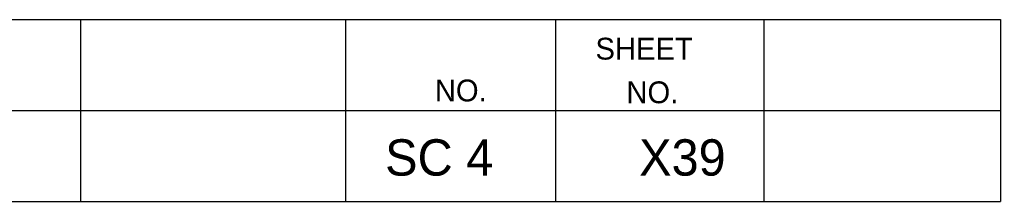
# Model space of a CAD drawing. Extents: x 1000 to 1162, y 999 to 8520.
# Drawn here: x 1148.08 to 1161.56, y 5470.05 to 5472.55 of the extents above; entities that cross this region are included whole.
import ezdxf

# ---------------------------------------------------------------- set-up
doc = ezdxf.new("R2010")
doc.units = 0
doc.layers.add('Level 20', color=7, linetype='Continuous')
doc.layers.add('Level 3', color=7, linetype='Continuous')

msp = doc.modelspace()

# ---------------------------------------------------------------- linework, layer by layer
at = {"layer": 'Level 3'}
for p, q in [((1133.055, 5472.546), (1161.555, 5472.546)), ((1133.055, 5472.546), (1161.555, 5472.546)), ((1133.055, 5472.546), (1161.555, 5472.546)), ((1133.055, 5472.546), (1161.555, 5472.546)), ((1133.055, 5472.546), (1161.555, 5472.546)), ((1133.055, 5472.546), (1161.555, 5472.546)), ((1133.055, 5472.546), (1161.555, 5472.546)), ((1133.055, 5472.546), (1161.555, 5472.546)), ((1133.055, 5472.546), (1161.555, 5472.546)), ((1133.055, 5472.546), (1161.555, 5472.546)), ((1133.055, 5472.546), (1161.555, 5472.546)), ((1133.055, 5472.546), (1161.555, 5472.546)), ((1133.055, 5472.546), (1161.555, 5472.546)), ((1133.055, 5472.546), (1161.555, 5472.546)), ((1133.055, 5472.546), (1161.555, 5472.546)), ((1133.055, 5472.546), (1161.555, 5472.546)), ((1133.055, 5472.546), (1161.555, 5472.546)), ((1133.055, 5472.546), (1161.555, 5472.546)), ((1133.055, 5472.546), (1161.555, 5472.546)), ((1133.055, 5472.546), (1161.555, 5472.546)), ((1133.055, 5472.546), (1161.555, 5472.546)), ((1133.055, 5472.546), (1161.555, 5472.546)), ((1133.055, 5472.546), (1161.555, 5472.546)), ((1133.055, 5472.546), (1161.555, 5472.546)), ((1133.055, 5472.546), (1161.555, 5472.546)), ((1133.055, 5472.546), (1161.555, 5472.546)), ((1133.055, 5472.546), (1161.555, 5472.546)), ((1133.055, 5472.546), (1161.555, 5472.546)), ((1133.055, 5472.546), (1161.555, 5472.546)), ((1133.055, 5472.546), (1161.555, 5472.546)), ((1133.055, 5472.546), (1161.555, 5472.546)), ((1133.055, 5472.546), (1161.555, 5472.546)), ((1133.055, 5472.546), (1161.555, 5472.546)), ((1133.055, 5472.546), (1161.555, 5472.546)), ((1133.055, 5472.546), (1161.555, 5472.546)), ((1133.055, 5472.546), (1161.555, 5472.546)), ((1133.055, 5472.546), (1161.555, 5472.546)), ((1148.913, 5472.546), (1148.913, 5470.046)), ((1148.913, 5472.546), (1148.913, 5470.046)), ((1148.913, 5472.546), (1148.913, 5470.046)), ((1148.913, 5472.546), (1148.913, 5470.046)), ((1148.913, 5472.546), (1148.913, 5470.046)), ((1148.913, 5472.546), (1148.913, 5470.046)), ((1148.913, 5472.546), (1148.913, 5470.046)), ((1148.913, 5472.546), (1148.913, 5470.046)), ((1148.913, 5472.546), (1148.913, 5470.046)), ((1148.913, 5472.546), (1148.913, 5470.046)), ((1148.913, 5472.546), (1148.913, 5470.046)), ((1148.913, 5472.546), (1148.913, 5470.046)), ((1148.913, 5472.546), (1148.913, 5470.046)), ((1148.913, 5472.546), (1148.913, 5470.046)), ((1148.913, 5472.546), (1148.913, 5470.046)), ((1148.913, 5472.546), (1148.913, 5470.046)), ((1148.913, 5472.546), (1148.913, 5470.046)), ((1148.913, 5472.546), (1148.913, 5470.046)), ((1148.913, 5472.546), (1148.913, 5470.046)), ((1148.913, 5472.546), (1148.913, 5470.046)), ((1148.913, 5472.546), (1148.913, 5470.046)), ((1148.913, 5472.546), (1148.913, 5470.046)), ((1148.913, 5472.546), (1148.913, 5470.046)), ((1148.913, 5472.546), (1148.913, 5470.046)), ((1148.913, 5472.546), (1148.913, 5470.046)), ((1148.913, 5472.546), (1148.913, 5470.046)), ((1148.913, 5472.546), (1148.913, 5470.046)), ((1148.913, 5472.546), (1148.913, 5470.046)), ((1148.913, 5472.546), (1148.913, 5470.046)), ((1148.913, 5472.546), (1148.913, 5470.046)), ((1148.913, 5472.546), (1148.913, 5470.046)), ((1148.913, 5472.546), (1148.913, 5470.046)), ((1148.913, 5472.546), (1148.913, 5470.046)), ((1148.913, 5472.546), (1148.913, 5470.046)), ((1148.913, 5472.546), (1148.913, 5470.046)), ((1148.913, 5472.546), (1148.913, 5470.046)), ((1148.913, 5472.546), (1148.913, 5470.046)), ((1152.554, 5472.546), (1152.554, 5470.046)), ((1152.554, 5472.546), (1152.554, 5470.046)), ((1152.554, 5472.546), (1152.554, 5470.046)), ((1152.554, 5472.546), (1152.554, 5470.046)), ((1152.554, 5472.546), (1152.554, 5470.046)), ((1152.554, 5472.546), (1152.554, 5470.046)), ((1152.554, 5472.546), (1152.554, 5470.046)), ((1152.554, 5472.546), (1152.554, 5470.046)), ((1152.554, 5472.546), (1152.554, 5470.046)), ((1152.554, 5472.546), (1152.554, 5470.046)), ((1152.554, 5472.546), (1152.554, 5470.046)), ((1152.554, 5472.546), (1152.554, 5470.046)), ((1152.554, 5472.546), (1152.554, 5470.046)), ((1152.554, 5472.546), (1152.554, 5470.046)), ((1152.554, 5472.546), (1152.554, 5470.046)), ((1152.554, 5472.546), (1152.554, 5470.046)), ((1152.554, 5472.546), (1152.554, 5470.046)), ((1152.554, 5472.546), (1152.554, 5470.046)), ((1152.554, 5472.546), (1152.554, 5470.046)), ((1152.554, 5472.546), (1152.554, 5470.046)), ((1152.554, 5472.546), (1152.554, 5470.046)), ((1152.554, 5472.546), (1152.554, 5470.046)), ((1152.554, 5472.546), (1152.554, 5470.046)), ((1152.554, 5472.546), (1152.554, 5470.046)), ((1152.554, 5472.546), (1152.554, 5470.046)), ((1152.554, 5472.546), (1152.554, 5470.046)), ((1152.554, 5472.546), (1152.554, 5470.046)), ((1152.554, 5472.546), (1152.554, 5470.046)), ((1152.554, 5472.546), (1152.554, 5470.046)), ((1152.554, 5472.546), (1152.554, 5470.046)), ((1152.554, 5472.546), (1152.554, 5470.046)), ((1152.554, 5472.546), (1152.554, 5470.046)), ((1152.554, 5472.546), (1152.554, 5470.046)), ((1152.554, 5472.546), (1152.554, 5470.046)), ((1152.554, 5472.546), (1152.554, 5470.046)), ((1152.554, 5472.546), (1152.554, 5470.046)), ((1152.554, 5472.546), (1152.554, 5470.046)), ((1155.44, 5472.546), (1155.44, 5470.046)), ((1155.44, 5472.546), (1155.44, 5470.046)), ((1155.44, 5472.546), (1155.44, 5470.046)), ((1155.44, 5472.546), (1155.44, 5470.046)), ((1155.44, 5472.546), (1155.44, 5470.046)), ((1155.44, 5472.546), (1155.44, 5470.046)), ((1155.44, 5472.546), (1155.44, 5470.046)), ((1155.44, 5472.546), (1155.44, 5470.046)), ((1155.44, 5472.546), (1155.44, 5470.046)), ((1155.44, 5472.546), (1155.44, 5470.046)), ((1155.44, 5472.546), (1155.44, 5470.046)), ((1155.44, 5472.546), (1155.44, 5470.046)), ((1155.44, 5472.546), (1155.44, 5470.046)), ((1155.44, 5472.546), (1155.44, 5470.046)), ((1155.44, 5472.546), (1155.44, 5470.046)), ((1155.44, 5472.546), (1155.44, 5470.046)), ((1155.44, 5472.546), (1155.44, 5470.046)), ((1155.44, 5472.546), (1155.44, 5470.046)), ((1155.44, 5472.546), (1155.44, 5470.046)), ((1155.44, 5472.546), (1155.44, 5470.046)), ((1155.44, 5472.546), (1155.44, 5470.046)), ((1155.44, 5472.546), (1155.44, 5470.046)), ((1155.44, 5472.546), (1155.44, 5470.046)), ((1155.44, 5472.546), (1155.44, 5470.046)), ((1155.44, 5472.546), (1155.44, 5470.046)), ((1155.44, 5472.546), (1155.44, 5470.046)), ((1155.44, 5472.546), (1155.44, 5470.046)), ((1155.44, 5472.546), (1155.44, 5470.046)), ((1155.44, 5472.546), (1155.44, 5470.046)), ((1155.44, 5472.546), (1155.44, 5470.046)), ((1155.44, 5472.546), (1155.44, 5470.046)), ((1155.44, 5472.546), (1155.44, 5470.046)), ((1155.44, 5472.546), (1155.44, 5470.046)), ((1155.44, 5472.546), (1155.44, 5470.046)), ((1155.44, 5472.546), (1155.44, 5470.046)), ((1155.44, 5472.546), (1155.44, 5470.046)), ((1155.44, 5472.546), (1155.44, 5470.046)), ((1158.305, 5472.546), (1158.305, 5470.046)), ((1158.305, 5472.546), (1158.305, 5470.046)), ((1158.305, 5472.546), (1158.305, 5470.046)), ((1158.305, 5472.546), (1158.305, 5470.046)), ((1158.305, 5472.546), (1158.305, 5470.046)), ((1158.305, 5472.546), (1158.305, 5470.046)), ((1158.305, 5472.546), (1158.305, 5470.046)), ((1158.305, 5472.546), (1158.305, 5470.046)), ((1158.305, 5472.546), (1158.305, 5470.046)), ((1158.305, 5472.546), (1158.305, 5470.046)), ((1158.305, 5472.546), (1158.305, 5470.046)), ((1158.305, 5472.546), (1158.305, 5470.046)), ((1158.305, 5472.546), (1158.305, 5470.046)), ((1158.305, 5472.546), (1158.305, 5470.046)), ((1158.305, 5472.546), (1158.305, 5470.046)), ((1158.305, 5472.546), (1158.305, 5470.046)), ((1158.305, 5472.546), (1158.305, 5470.046)), ((1158.305, 5472.546), (1158.305, 5470.046)), ((1158.305, 5472.546), (1158.305, 5470.046)), ((1158.305, 5472.546), (1158.305, 5470.046)), ((1158.305, 5472.546), (1158.305, 5470.046)), ((1158.305, 5472.546), (1158.305, 5470.046)), ((1158.305, 5472.546), (1158.305, 5470.046)), ((1158.305, 5472.546), (1158.305, 5470.046)), ((1158.305, 5472.546), (1158.305, 5470.046)), ((1158.305, 5472.546), (1158.305, 5470.046)), ((1158.305, 5472.546), (1158.305, 5470.046)), ((1158.305, 5472.546), (1158.305, 5470.046)), ((1158.305, 5472.546), (1158.305, 5470.046)), ((1158.305, 5472.546), (1158.305, 5470.046)), ((1158.305, 5472.546), (1158.305, 5470.046)), ((1158.305, 5472.546), (1158.305, 5470.046)), ((1158.305, 5472.546), (1158.305, 5470.046)), ((1158.305, 5472.546), (1158.305, 5470.046)), ((1158.305, 5472.546), (1158.305, 5470.046)), ((1158.305, 5472.546), (1158.305, 5470.046)), ((1158.305, 5472.546), (1158.305, 5470.046)), ((1161.555, 5472.546), (1161.555, 5470.046)), ((1161.555, 5472.546), (1161.555, 5470.046)), ((1161.555, 5472.546), (1161.555, 5470.046)), ((1161.555, 5472.546), (1161.555, 5470.046)), ((1161.555, 5472.546), (1161.555, 5470.046)), ((1161.555, 5472.546), (1161.555, 5470.046)), ((1161.555, 5472.546), (1161.555, 5470.046)), ((1161.555, 5472.546), (1161.555, 5470.046)), ((1161.555, 5472.546), (1161.555, 5470.046)), ((1161.555, 5472.546), (1161.555, 5470.046)), ((1161.555, 5472.546), (1161.555, 5470.046)), ((1161.555, 5472.546), (1161.555, 5470.046)), ((1161.555, 5472.546), (1161.555, 5470.046)), ((1161.555, 5472.546), (1161.555, 5470.046)), ((1161.555, 5472.546), (1161.555, 5470.046)), ((1161.555, 5472.546), (1161.555, 5470.046)), ((1161.555, 5472.546), (1161.555, 5470.046)), ((1161.555, 5472.546), (1161.555, 5470.046)), ((1161.555, 5472.546), (1161.555, 5470.046)), ((1161.555, 5472.546), (1161.555, 5470.046)), ((1161.555, 5472.546), (1161.555, 5470.046)), ((1161.555, 5472.546), (1161.555, 5470.046)), ((1161.555, 5472.546), (1161.555, 5470.046)), ((1161.555, 5472.546), (1161.555, 5470.046)), ((1161.555, 5472.546), (1161.555, 5470.046)), ((1161.555, 5472.546), (1161.555, 5470.046)), ((1161.555, 5472.546), (1161.555, 5470.046)), ((1161.555, 5472.546), (1161.555, 5470.046)), ((1161.555, 5472.546), (1161.555, 5470.046)), ((1161.555, 5472.546), (1161.555, 5470.046)), ((1161.555, 5472.546), (1161.555, 5470.046)), ((1161.555, 5472.546), (1161.555, 5470.046)), ((1161.555, 5472.546), (1161.555, 5470.046)), ((1161.555, 5472.546), (1161.555, 5470.046)), ((1161.555, 5472.546), (1161.555, 5470.046)), ((1161.555, 5472.546), (1161.555, 5470.046)), ((1161.555, 5472.546), (1161.555, 5470.046)), ((1133.055, 5471.296), (1161.555, 5471.296)), ((1133.055, 5471.296), (1161.555, 5471.296)), ((1133.055, 5471.296), (1161.555, 5471.296)), ((1133.055, 5471.296), (1161.555, 5471.296)), ((1133.055, 5471.296), (1161.555, 5471.296)), ((1133.055, 5471.296), (1161.555, 5471.296)), ((1133.055, 5471.296), (1161.555, 5471.296)), ((1133.055, 5471.296), (1161.555, 5471.296)), ((1133.055, 5471.296), (1161.555, 5471.296)), ((1133.055, 5471.296), (1161.555, 5471.296)), ((1133.055, 5471.296), (1161.555, 5471.296)), ((1133.055, 5471.296), (1161.555, 5471.296)), ((1133.055, 5471.296), (1161.555, 5471.296)), ((1133.055, 5471.296), (1161.555, 5471.296)), ((1133.055, 5471.296), (1161.555, 5471.296)), ((1133.055, 5471.296), (1161.555, 5471.296)), ((1133.055, 5471.296), (1161.555, 5471.296)), ((1133.055, 5471.296), (1161.555, 5471.296)), ((1133.055, 5471.296), (1161.555, 5471.296)), ((1133.055, 5471.296), (1161.555, 5471.296)), ((1133.055, 5471.296), (1161.555, 5471.296)), ((1133.055, 5471.296), (1161.555, 5471.296)), ((1133.055, 5471.296), (1161.555, 5471.296)), ((1133.055, 5471.296), (1161.555, 5471.296)), ((1133.055, 5471.296), (1161.555, 5471.296)), ((1133.055, 5471.296), (1161.555, 5471.296)), ((1133.055, 5471.296), (1161.555, 5471.296)), ((1133.055, 5471.296), (1161.555, 5471.296)), ((1133.055, 5471.296), (1161.555, 5471.296)), ((1133.055, 5471.296), (1161.555, 5471.296)), ((1133.055, 5471.296), (1161.555, 5471.296)), ((1133.055, 5471.296), (1161.555, 5471.296)), ((1133.055, 5471.296), (1161.555, 5471.296)), ((1133.055, 5471.296), (1161.555, 5471.296)), ((1133.055, 5471.296), (1161.555, 5471.296)), ((1133.055, 5471.296), (1161.555, 5471.296)), ((1133.055, 5471.296), (1161.555, 5471.296)), ((1133.055, 5470.046), (1161.555, 5470.046)), ((1133.055, 5470.046), (1161.555, 5470.046)), ((1133.055, 5470.046), (1161.555, 5470.046)), ((1133.055, 5470.046), (1161.555, 5470.046)), ((1133.055, 5470.046), (1161.555, 5470.046)), ((1133.055, 5470.046), (1161.555, 5470.046)), ((1133.055, 5470.046), (1161.555, 5470.046)), ((1133.055, 5470.046), (1161.555, 5470.046)), ((1133.055, 5470.046), (1161.555, 5470.046)), ((1133.055, 5470.046), (1161.555, 5470.046)), ((1133.055, 5470.046), (1161.555, 5470.046)), ((1133.055, 5470.046), (1161.555, 5470.046)), ((1133.055, 5470.046), (1161.555, 5470.046)), ((1133.055, 5470.046), (1161.555, 5470.046)), ((1133.055, 5470.046), (1161.555, 5470.046)), ((1133.055, 5470.046), (1161.555, 5470.046)), ((1133.055, 5470.046), (1161.555, 5470.046)), ((1133.055, 5470.046), (1161.555, 5470.046)), ((1133.055, 5470.046), (1161.555, 5470.046)), ((1133.055, 5470.046), (1161.555, 5470.046)), ((1133.055, 5470.046), (1161.555, 5470.046)), ((1133.055, 5470.046), (1161.555, 5470.046)), ((1133.055, 5470.046), (1161.555, 5470.046)), ((1133.055, 5470.046), (1161.555, 5470.046)), ((1133.055, 5470.046), (1161.555, 5470.046)), ((1133.055, 5470.046), (1161.555, 5470.046)), ((1133.055, 5470.046), (1161.555, 5470.046)), ((1133.055, 5470.046), (1161.555, 5470.046)), ((1133.055, 5470.046), (1161.555, 5470.046)), ((1133.055, 5470.046), (1161.555, 5470.046)), ((1133.055, 5470.046), (1161.555, 5470.046)), ((1133.055, 5470.046), (1161.555, 5470.046)), ((1133.055, 5470.046), (1161.555, 5470.046)), ((1133.055, 5470.046), (1161.555, 5470.046)), ((1133.055, 5470.046), (1161.555, 5470.046)), ((1133.055, 5470.046), (1161.555, 5470.046)), ((1133.055, 5470.046), (1161.555, 5470.046))]:
    msp.add_line(p, q, dxfattribs=at)

# ---------------------------------------------------------------- texts
at = {"layer": 'Level 20'}
for s, p in [('SC 4', (1153.099, 5470.4)), ('X39', (1156.59, 5470.4))]:
    msp.add_text(s, height=0.5, dxfattribs=at).set_placement(p)
at = {"layer": 'Level 3'}
for s, p in [('SHEET', (1155.99, 5471.996)), ('SHEET', (1155.99, 5471.996)), ('SHEET', (1155.99, 5471.996)), ('SHEET', (1155.99, 5471.996)), ('SHEET', (1155.99, 5471.996)), ('SHEET', (1155.99, 5471.996)), ('SHEET', (1155.99, 5471.996)), ('SHEET', (1155.99, 5471.996)), ('SHEET', (1155.99, 5471.996)), ('SHEET', (1155.99, 5471.996)), ('SHEET', (1155.99, 5471.996)), ('SHEET', (1155.99, 5471.996)), ('SHEET', (1155.99, 5471.996)), ('SHEET', (1155.99, 5471.996)), ('SHEET', (1155.99, 5471.996)), ('SHEET', (1155.99, 5471.996)), ('SHEET', (1155.99, 5471.996)), ('SHEET', (1155.99, 5471.996)), ('SHEET', (1155.99, 5471.996)), ('SHEET', (1155.99, 5471.996)), ('SHEET', (1155.99, 5471.996)), ('SHEET', (1155.99, 5471.996)), ('SHEET', (1155.99, 5471.996)), ('SHEET', (1155.99, 5471.996)), ('SHEET', (1155.99, 5471.996)), ('SHEET', (1155.99, 5471.996)), ('SHEET', (1155.99, 5471.996)), ('SHEET', (1155.99, 5471.996)), ('SHEET', (1155.99, 5471.996)), ('SHEET', (1155.99, 5471.996)), ('SHEET', (1155.99, 5471.996)), ('SHEET', (1155.99, 5471.996)), ('SHEET', (1155.99, 5471.996)), ('SHEET', (1155.99, 5471.996)), ('SHEET', (1155.99, 5471.996)), ('SHEET', (1155.99, 5471.996)), ('SHEET', (1155.99, 5471.996)), ('NO.', (1153.782, 5471.421)), ('NO.', (1153.782, 5471.421)), ('NO.', (1153.782, 5471.421)), ('NO.', (1153.782, 5471.421)), ('NO.', (1153.782, 5471.421)), ('NO.', (1153.782, 5471.421)), ('NO.', (1153.782, 5471.421)), ('NO.', (1153.782, 5471.421)), ('NO.', (1153.782, 5471.421)), ('NO.', (1153.782, 5471.421)), ('NO.', (1153.782, 5471.421)), ('NO.', (1153.782, 5471.421)), ('NO.', (1153.782, 5471.421)), ('NO.', (1153.782, 5471.421)), ('NO.', (1153.782, 5471.421)), ('NO.', (1153.782, 5471.421)), ('NO.', (1153.782, 5471.421)), ('NO.', (1153.782, 5471.421)), ('NO.', (1153.782, 5471.421)), ('NO.', (1153.782, 5471.421)), ('NO.', (1153.782, 5471.421)), ('NO.', (1153.782, 5471.421)), ('NO.', (1153.782, 5471.421)), ('NO.', (1153.782, 5471.421)), ('NO.', (1153.782, 5471.421)), ('NO.', (1153.782, 5471.421)), ('NO.', (1153.782, 5471.421)), ('NO.', (1153.782, 5471.421)), ('NO.', (1153.782, 5471.421)), ('NO.', (1153.782, 5471.421)), ('NO.', (1153.782, 5471.421)), ('NO.', (1153.782, 5471.421)), ('NO.', (1153.782, 5471.421)), ('NO.', (1153.782, 5471.421)), ('NO.', (1153.782, 5471.421)), ('NO.', (1153.782, 5471.421)), ('NO.', (1153.782, 5471.421)), ('NO.', (1156.415, 5471.396)), ('NO.', (1156.415, 5471.396)), ('NO.', (1156.415, 5471.396)), ('NO.', (1156.415, 5471.396)), ('NO.', (1156.415, 5471.396)), ('NO.', (1156.415, 5471.396)), ('NO.', (1156.415, 5471.396)), ('NO.', (1156.415, 5471.396)), ('NO.', (1156.415, 5471.396)), ('NO.', (1156.415, 5471.396)), ('NO.', (1156.415, 5471.396)), ('NO.', (1156.415, 5471.396)), ('NO.', (1156.415, 5471.396)), ('NO.', (1156.415, 5471.396)), ('NO.', (1156.415, 5471.396)), ('NO.', (1156.415, 5471.396)), ('NO.', (1156.415, 5471.396)), ('NO.', (1156.415, 5471.396)), ('NO.', (1156.415, 5471.396)), ('NO.', (1156.415, 5471.396)), ('NO.', (1156.415, 5471.396)), ('NO.', (1156.415, 5471.396)), ('NO.', (1156.415, 5471.396)), ('NO.', (1156.415, 5471.396)), ('NO.', (1156.415, 5471.396)), ('NO.', (1156.415, 5471.396)), ('NO.', (1156.415, 5471.396)), ('NO.', (1156.415, 5471.396)), ('NO.', (1156.415, 5471.396)), ('NO.', (1156.415, 5471.396)), ('NO.', (1156.415, 5471.396)), ('NO.', (1156.415, 5471.396)), ('NO.', (1156.415, 5471.396)), ('NO.', (1156.415, 5471.396)), ('NO.', (1156.415, 5471.396)), ('NO.', (1156.415, 5471.396)), ('NO.', (1156.415, 5471.396))]:
    msp.add_text(s, height=0.3, dxfattribs=at).set_placement(p)

doc.saveas('drawing.dxf')
